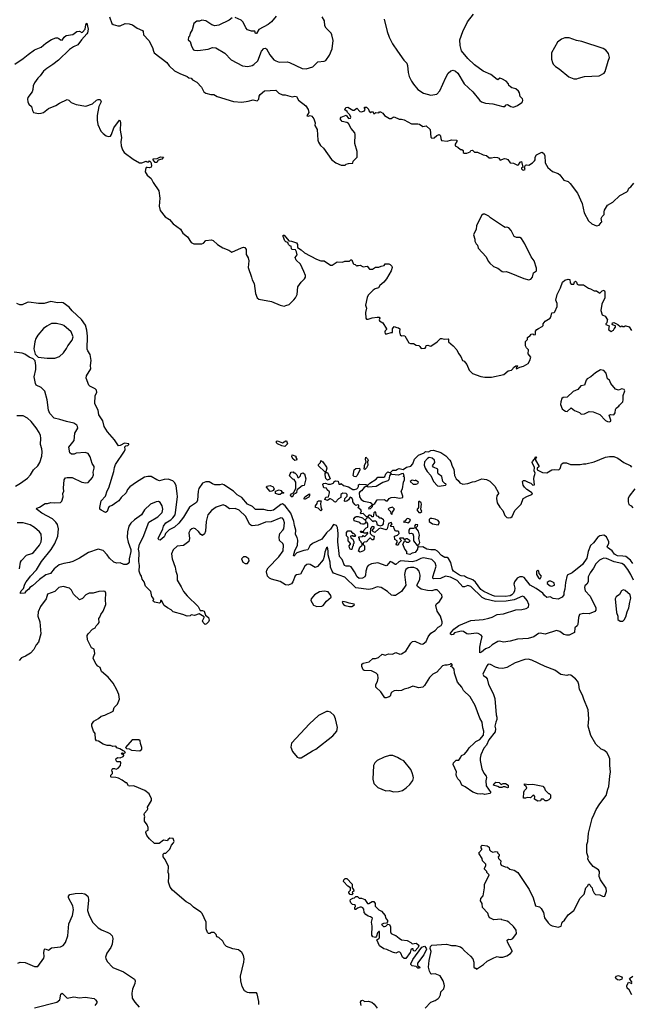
# Model space of a CAD drawing. Extents: x 2087054 to 2277909, y 548907 to 753496.
# Tile 322 of 444: x 2202833 to 2210331, y 675959 to 688020. Entities that reach past the tile are written whole.
import ezdxf

# ---------------------------------------------------------------- set-up
doc = ezdxf.new("R2010")
doc.units = 0

msp = doc.modelspace()

# ---------------------------------------------------------------- linework, layer by layer
at = {"layer": '0CON20XD'}
for points in [[(2203535, 687876), (2203565, 687878), (2203595, 687863), (2203605, 687867), (2203636, 687905), (2203642, 687958), (2203655, 687977), (2203671, 687905), (2203665, 687860), (2203657, 687845), (2203590, 687775), (2203546, 687714), (2203492, 687688), (2203445, 687655), (2203308, 687525), (2203240, 687470), (2203165, 687424), (2203125, 687388), (2203086, 687334), (2203055, 687304), (2203015, 687245), (2202998, 687208), (2202996, 687165), (2202986, 687135), (2202934, 687065), (2202930, 687045), (2202934, 687015), (2202946, 686985), (2202978, 686955), (2202989, 686909), (2203004, 686885), (2203065, 686871), (2203095, 686874), (2203124, 686885), (2203185, 686934), (2203275, 686969), (2203322, 686998), (2203415, 687041), (2203435, 687036), (2203466, 687006), (2203525, 686980), (2203645, 686959), (2203725, 686988), (2203774, 687036), (2203795, 687044), (2203814, 687044), (2203825, 687033), (2203831, 687015), (2203804, 686955), (2203784, 686845), (2203782, 686788), (2203790, 686735), (2203827, 686655), (2203855, 686625), (2203895, 686597), (2203925, 686590), (2203945, 686594), (2203959, 686615), (2203986, 686694), (2204055, 686790), (2204065, 686780), (2204068, 686758), (2204065, 686665), (2204081, 686575), (2204072, 686522), (2204076, 686475), (2204093, 686425), (2204112, 686395), (2204225, 686311), (2204303, 686265), (2204332, 686268), (2204385, 686288), (2204395, 686280), (2204415, 686280), (2204425, 686290), (2204440, 686275), (2204449, 686235), (2204444, 686215), (2204425, 686205), (2204395, 686211), (2204385, 686208), (2204375, 686185), (2204370, 686155), (2204394, 686115), (2204444, 686074), (2204470, 686025), (2204539, 685925), (2204553, 685835), (2204544, 685735), (2204555, 685684), (2204615, 685604), (2204671, 685571), (2204715, 685520), (2204805, 685455), (2204833, 685405), (2204889, 685359), (2204935, 685289), (2204968, 685275), (2205065, 685276), (2205085, 685284), (2205116, 685314), (2205185, 685323), (2205205, 685315), (2205259, 685265), (2205325, 685224), (2205395, 685198), (2205435, 685174), (2205554, 685226), (2205575, 685232), (2205595, 685228), (2205610, 685205), (2205611, 685145), (2205632, 685102), (2205641, 685065), (2205634, 684984), (2205676, 684866), (2205681, 684835), (2205709, 684789), (2205723, 684665), (2205745, 684614), (2205765, 684598), (2205919, 684569), (2206025, 684522), (2206075, 684512), (2206095, 684517), (2206135, 684532), (2206195, 684588), (2206216, 684614), (2206234, 684655), (2206242, 684748), (2206284, 684806), (2206326, 684844), (2206336, 684865), (2206336, 684885), (2206318, 684935), (2206274, 685024), (2206222, 685075), (2206212, 685108), (2206235, 685140), (2206228, 685178), (2206215, 685200), (2206175, 685203), (2206164, 685214), (2206160, 685245), (2206145, 685248), (2206128, 685265), (2206120, 685290), (2206095, 685300), (2206085, 685312), (2206063, 685365), (2206065, 685380), (2206075, 685380), (2206131, 685311), (2206165, 685307), (2206226, 685286), (2206238, 685268), (2206238, 685228), (2206285, 685200), (2206323, 685165), (2206472, 685085), (2206525, 685067), (2206565, 685068), (2206645, 685013), (2206665, 685012), (2206725, 685052), (2206792, 685048), (2206818, 685062), (2206877, 685063), (2206892, 685078), (2206905, 685080), (2206920, 685035), (2206930, 685025), (2206945, 685020), (2206965, 685000), (2206972, 685008), (2206985, 685010), (2207005, 685012), (2207045, 684992), (2207092, 685002), (2207122, 684965), (2207135, 684962), (2207160, 684965), (2207195, 684988), (2207235, 684990), (2207265, 685002), (2207302, 685008), (2207315, 685030), (2207358, 685028), (2207375, 685020), (2207395, 685000), (2207398, 684985), (2207388, 684945), (2207329, 684845), (2207297, 684803), (2207250, 684765), (2207233, 684737), (2207190, 684725), (2207165, 684707), (2207106, 684644), (2207093, 684615), (2207073, 684525), (2207083, 684485), (2207073, 684435), (2207078, 684365), (2207085, 684352), (2207105, 684350), (2207155, 684368), (2207215, 684378), (2207240, 684375), (2207250, 684365), (2207240, 684345), (2207242, 684332), (2207286, 684306), (2207330, 684235), (2207330, 684225), (2207313, 684207), (2207310, 684195), (2207315, 684170), (2207335, 684170), (2207385, 684190), (2207405, 684190), (2207402, 684235), (2207425, 684260), (2207455, 684248), (2207476, 684246), (2207492, 684232), (2207490, 684195), (2207499, 684159), (2207515, 684147), (2207535, 684152), (2207555, 684148), (2207605, 684060), (2207625, 684052), (2207662, 684052), (2207695, 684032), (2207725, 684028), (2207738, 684015), (2207755, 683992), (2207802, 683998), (2207812, 684008), (2207815, 684030), (2207835, 684033), (2207855, 684023), (2207875, 684022), (2207952, 684075), (2207990, 684115), (2208006, 684116), (2208035, 684108), (2208085, 684110), (2208090, 684105), (2208090, 684075), (2208147, 684025), (2208190, 683975), (2208212, 683932), (2208240, 683895), (2208262, 683845), (2208280, 683835), (2208316, 683796), (2208342, 683725), (2208383, 683685), (2208485, 683650), (2208535, 683643), (2208615, 683643), (2208770, 683675), (2208823, 683717), (2208860, 683725), (2208878, 683742), (2208885, 683758), (2208915, 683778), (2208935, 683780), (2208940, 683775), (2208920, 683755), (2208925, 683742), (2208966, 683764), (2209008, 683775), (2209065, 683810), (2209086, 683845), (2209098, 683885), (2209068, 683925), (2209070, 683975), (2209045, 684000), (2209033, 684023), (2209033, 684077), (2209058, 684102), (2209060, 684125), (2209075, 684140), (2209088, 684142), (2209105, 684168), (2209125, 684170), (2209135, 684160), (2209158, 684162), (2209158, 684205), (2209174, 684226), (2209194, 684236), (2209239, 684261), (2209250, 684275), (2209250, 684295), (2209275, 684328), (2209338, 684365), (2209349, 684391), (2209355, 684430), (2209387, 684433), (2209395, 684440), (2209422, 684505), (2209423, 684543), (2209404, 684585), (2209420, 684655), (2209463, 684735), (2209487, 684805), (2209515, 684830), (2209555, 684840), (2209577, 684837), (2209583, 684795), (2209595, 684780), (2209628, 684782), (2209633, 684807), (2209645, 684818), (2209660, 684805), (2209665, 684780), (2209685, 684773), (2209745, 684773), (2209805, 684732), (2209830, 684725), (2209875, 684698), (2209905, 684700), (2209945, 684668), (2209975, 684698), (2209998, 684705), (2210008, 684688), (2210006, 684614), (2209970, 684535), (2209957, 684457), (2209973, 684403), (2210009, 684389), (2210040, 684345), (2210033, 684337), (2210030, 684305), (2210020, 684295), (2210020, 684285), (2210058, 684268), (2210052, 684225), (2210085, 684202), (2210112, 684215), (2210120, 684235), (2210138, 684255), (2210135, 684270), (2210108, 684278), (2210098, 684288), (2210100, 684305), (2210115, 684312), (2210167, 684287), (2210195, 684260), (2210205, 684260), (2210215, 684270), (2210225, 684260), (2210245, 684260), (2210255, 684270), (2210265, 684268), (2210306, 684256), (2210335, 684212)], [(2203936, 688055), (2203962, 687975), (2203981, 687961), (2204035, 687946), (2204064, 687946), (2204125, 687974), (2204175, 687971), (2204215, 687959), (2204272, 687915), (2204337, 687887), (2204346, 687875), (2204349, 687835), (2204415, 687764), (2204460, 687680), (2204472, 687635), (2204483, 687615), (2204637, 687495), (2204665, 687453), (2204732, 687395), (2204795, 687360), (2204885, 687326), (2204905, 687307), (2204935, 687302), (2204953, 687283), (2205006, 687256), (2205063, 687193), (2205089, 687135), (2205115, 687118), (2205175, 687104), (2205215, 687103), (2205255, 687081), (2205455, 687017), (2205555, 687011), (2205635, 687020), (2205695, 687039), (2205745, 687027), (2205765, 687048), (2205770, 687085), (2205780, 687105), (2205835, 687150), (2205975, 687156), (2206010, 687120), (2206055, 687100), (2206089, 687099), (2206175, 687077), (2206205, 687082), (2206225, 687078), (2206252, 687035), (2206342, 686965), (2206371, 686921), (2206378, 686885), (2206352, 686842), (2206375, 686840), (2206395, 686848), (2206415, 686838), (2206437, 686807), (2206457, 686757), (2206452, 686725), (2206478, 686675), (2206487, 686545), (2206495, 686518), (2206520, 686480), (2206558, 686445), (2206657, 686307), (2206710, 686265), (2206775, 686240), (2206825, 686240), (2206835, 686250), (2206865, 686260), (2206918, 686262), (2206922, 686288), (2206970, 686335), (2206972, 686345), (2206972, 686405), (2206941, 686505), (2206947, 686615), (2206940, 686635), (2206896, 686686), (2206865, 686747), (2206845, 686760), (2206785, 686774), (2206760, 686805), (2206774, 686826), (2206835, 686850), (2206865, 686808), (2206888, 686815), (2206892, 686825), (2206882, 686855), (2206850, 686885), (2206846, 686896), (2206820, 686915), (2206830, 686945), (2206855, 686948), (2206915, 686912), (2206935, 686912), (2206967, 686937), (2207002, 686895), (2207025, 686890), (2207060, 686905), (2207068, 686925), (2207060, 686935), (2207062, 686948), (2207085, 686950), (2207110, 686925), (2207113, 686903), (2207135, 686880), (2207145, 686890), (2207165, 686890), (2207172, 686872), (2207185, 686870), (2207198, 686882), (2207235, 686880), (2207245, 686890), (2207255, 686890), (2207283, 686873), (2207305, 686848), (2207365, 686810), (2207385, 686810), (2207410, 686825), (2207425, 686832), (2207485, 686802), (2207515, 686802), (2207545, 686793), (2207635, 686743), (2207715, 686746), (2207735, 686741), (2207775, 686713), (2207818, 686718), (2207864, 686674), (2207872, 686582), (2207885, 686567), (2207915, 686573), (2207945, 686602), (2207975, 686612), (2207987, 686607), (2207992, 686595), (2207994, 686565), (2208005, 686542), (2208075, 686534), (2208125, 686550), (2208190, 686545), (2208192, 686528), (2208172, 686495), (2208172, 686475), (2208205, 686458), (2208235, 686430), (2208255, 686428), (2208268, 686418), (2208270, 686395), (2208280, 686385), (2208316, 686384), (2208355, 686400), (2208362, 686418), (2208385, 686420), (2208408, 686398), (2208447, 686397), (2208515, 686363), (2208555, 686358), (2208588, 686328), (2208615, 686327), (2208655, 686337), (2208692, 686332), (2208710, 686325), (2208710, 686315), (2208725, 686300), (2208775, 686318), (2208796, 686316), (2208816, 686306), (2208845, 686268), (2208885, 686262), (2208935, 686238), (2208949, 686241), (2208968, 686275), (2208985, 686282), (2209000, 686215), (2208983, 686207), (2208983, 686195), (2208995, 686180), (2209005, 686178), (2209028, 686185), (2209020, 686215), (2209035, 686238), (2209045, 686242), (2209075, 686238), (2209118, 686265), (2209145, 686292), (2209152, 686305), (2209154, 686336), (2209167, 686363), (2209235, 686396), (2209256, 686385)], [(2205438, 688042), (2205400, 688015), (2205276, 687954), (2205225, 687946), (2205187, 687957), (2205114, 688004), (2205065, 688014), (2205038, 688002), (2205005, 688002), (2204966, 687975), (2204946, 687894), (2204924, 687856), (2204915, 687820), (2204902, 687805), (2204900, 687775), (2204924, 687754), (2204939, 687695), (2204965, 687651), (2204976, 687646), (2205015, 687644), (2205145, 687659), (2205195, 687681), (2205236, 687676), (2205349, 687609), (2205427, 687527), (2205566, 687456), (2205628, 687448), (2205685, 687459), (2205705, 687470), (2205752, 687518), (2205798, 687635), (2205825, 687668), (2205845, 687670), (2205858, 687665), (2205898, 687588), (2205950, 687530), (2205974, 687514), (2206015, 687501), (2206112, 687502), (2206142, 687495), (2206295, 687422), (2206345, 687417), (2206425, 687441), (2206488, 687502), (2206565, 687510), (2206585, 687520), (2206630, 687585), (2206662, 687665), (2206674, 687765), (2206661, 687835), (2206653, 687855), (2206592, 687915), (2206573, 687945), (2206571, 688005), (2206541, 688055)], [(2205978, 688065), (2205921, 687995), (2205880, 687960), (2205765, 687898), (2205735, 687850), (2205725, 687850), (2205715, 687880), (2205675, 687878), (2205627, 687897), (2205605, 687920), (2205571, 687991), (2205548, 688015), (2205475, 688048)], [(2207302, 688025), (2207339, 687875), (2207363, 687805), (2207402, 687725), (2207463, 687635), (2207542, 687525), (2207578, 687488), (2207588, 687458), (2207594, 687375), (2207609, 687325), (2207636, 687265), (2207659, 687229), (2207715, 687164), (2207785, 687118), (2207875, 687096), (2207945, 687107), (2207985, 687148), (2208057, 687313), (2208085, 687363), (2208118, 687395), (2208145, 687400), (2208175, 687389), (2208205, 687363), (2208280, 687235), (2208388, 687138), (2208472, 687032), (2208495, 687013), (2208545, 686997), (2208635, 686989), (2208757, 686957), (2208782, 686958), (2208795, 686978), (2208815, 686982), (2208855, 686957), (2208885, 686950), (2208935, 686970), (2208990, 687005), (2208997, 687013), (2209000, 687035), (2208995, 687050), (2208968, 687078), (2208960, 687125), (2208946, 687146), (2208915, 687173), (2208866, 687186), (2208848, 687198), (2208830, 687215), (2208824, 687234), (2208798, 687268), (2208745, 687296), (2208717, 687303), (2208696, 687284), (2208685, 687287), (2208607, 687347), (2208515, 687389), (2208408, 687465), (2208328, 687545), (2208249, 687639), (2208232, 687702), (2208230, 687775), (2208264, 687876), (2208321, 687995), (2208395, 688089)], [(2202775, 687474), (2202877, 687543), (2202936, 687594), (2203015, 687649), (2203097, 687683), (2203155, 687733), (2203224, 687776), (2203275, 687797), (2203295, 687798), (2203315, 687790), (2203335, 687772), (2203355, 687768), (2203378, 687805), (2203404, 687826), (2203485, 687837), (2203535, 687876)], [(2209664, 687296), (2209685, 687304), (2209755, 687324), (2209935, 687331), (2209998, 687365), (2210012, 687385), (2210045, 687510), (2210063, 687555), (2210050, 687605), (2210018, 687648), (2209986, 687666), (2209725, 687754), (2209660, 687765), (2209568, 687798), (2209515, 687796), (2209475, 687782), (2209426, 687744), (2209352, 687615), (2209352, 687538), (2209364, 687495), (2209374, 687474), (2209403, 687445), (2209445, 687419), (2209565, 687320), (2209625, 687297), (2209664, 687296)], [(2204495, 686270), (2204470, 686305), (2204470, 686315), (2204519, 686321), (2204561, 686339), (2204595, 686338), (2204575, 686313), (2204531, 686299), (2204515, 686272), (2204495, 686270)], [(2209256, 686385), (2209269, 686355), (2209273, 686265), (2209308, 686208), (2209365, 686159), (2209434, 686134), (2209455, 686120), (2209502, 686055), (2209555, 686036), (2209582, 686012), (2209673, 685895), (2209727, 685767), (2209753, 685653), (2209806, 685556), (2209848, 685518), (2209905, 685494), (2209938, 685505), (2209962, 685535), (2209968, 685545), (2209962, 685585), (2209975, 685610), (2210000, 685635), (2209997, 685665), (2210001, 685685), (2210040, 685750), (2210104, 685786), (2210192, 685868), (2210275, 685910), (2210290, 685925), (2210302, 685958), (2210326, 685974), (2210363, 686017)], [(2209075, 684834), (2209099, 684841), (2209120, 684865), (2209132, 684918), (2209168, 684945), (2209168, 684975), (2209138, 685065), (2209103, 685115), (2209024, 685274), (2208985, 685338), (2208965, 685350), (2208925, 685353), (2208895, 685363), (2208856, 685436), (2208829, 685469), (2208805, 685478), (2208785, 685476), (2208766, 685486), (2208604, 685594), (2208585, 685612), (2208536, 685636), (2208515, 685638), (2208495, 685620), (2208432, 685495), (2208427, 685455), (2208398, 685385), (2208412, 685332), (2208412, 685305), (2208428, 685275), (2208447, 685257), (2208455, 685220), (2208550, 685115), (2208574, 685064), (2208596, 685036), (2208642, 684995), (2208695, 684976), (2208747, 684937), (2208765, 684930), (2208795, 684934), (2208835, 684924), (2209015, 684850), (2209075, 684834)], [(2207749, 681421), (2207695, 681392), (2207645, 681380), (2207505, 681392), (2207480, 681380), (2207445, 681348), (2207435, 681346), (2207395, 681376), (2207375, 681384), (2207335, 681334), (2207325, 681329), (2207225, 681366), (2207145, 681355), (2207106, 681335), (2207093, 681317), (2207075, 681265), (2207074, 681215), (2207065, 681195), (2207035, 681177), (2206994, 681174), (2206969, 681195), (2206938, 681258), (2206896, 681316), (2206875, 681325), (2206834, 681324), (2206815, 681334), (2206785, 681407), (2206754, 681444), (2206732, 681625), (2206739, 681725), (2206731, 681799), (2206715, 681825), (2206682, 681838), (2206645, 681780), (2206595, 681733), (2206535, 681657), (2206421, 681605), (2206390, 681575), (2206365, 681526), (2206315, 681519), (2206232, 681488), (2206195, 681447), (2206189, 681455), (2206206, 681515), (2206239, 681585), (2206244, 681644), (2206236, 681676), (2206215, 681715), (2206218, 681765), (2206201, 681825), (2206195, 681875), (2206157, 681975), (2206089, 682065), (2206055, 682088), (2206035, 682081), (2205945, 682013), (2205905, 682004), (2205869, 682009), (2205825, 682021), (2205725, 682019), (2205686, 682056), (2205624, 682085), (2205557, 682165), (2205498, 682198), (2205454, 682244), (2205335, 682324), (2205315, 682330), (2205285, 682322), (2205225, 682324), (2205195, 682333), (2205155, 682357), (2205115, 682360), (2205075, 682344), (2205031, 682279), (2205022, 682245), (2205014, 682135), (2205002, 682105), (2204915, 682050), (2204841, 681925), (2204785, 681852), (2204732, 681805), (2204665, 681770), (2204622, 681725), (2204612, 681702), (2204604, 681685), (2204555, 681643), (2204538, 681648), (2204531, 681665), (2204586, 681784), (2204595, 681815), (2204625, 681857), (2204686, 681894), (2204712, 681918), (2204738, 681955), (2204745, 681982), (2204766, 682175), (2204765, 682215), (2204751, 682311), (2204736, 682346), (2204712, 682372), (2204655, 682392), (2204605, 682388), (2204545, 682372), (2204515, 682382), (2204445, 682424), (2204405, 682426), (2204365, 682416), (2204265, 682355), (2204185, 682296), (2204156, 682265), (2204139, 682225), (2204076, 682165), (2204050, 682125), (2204025, 682111), (2203965, 682070), (2203932, 682055), (2203923, 682045), (2203905, 681997), (2203886, 681984), (2203831, 682011), (2203816, 682026), (2203814, 682045), (2203832, 682125), (2203886, 682184), (2203905, 682247), (2203925, 682285), (2203989, 682485), (2203996, 682535), (2204008, 682572), (2204120, 682735), (2204126, 682755), (2204123, 682787), (2204135, 682800), (2204160, 682805), (2204170, 682815), (2204170, 682825), (2204118, 682832), (2204065, 682802), (2204045, 682800), (2203996, 682875), (2203910, 682970), (2203870, 683035), (2203854, 683105), (2203805, 683178), (2203796, 683236), (2203754, 683315), (2203760, 683415), (2203778, 683455), (2203775, 683480), (2203758, 683498), (2203695, 683531), (2203680, 683545), (2203649, 683629), (2203652, 683658), (2203706, 683744), (2203703, 683785), (2203711, 683845), (2203698, 683918), (2203668, 683965), (2203662, 683985), (2203666, 684145), (2203658, 684218), (2203639, 684279), (2203589, 684349), (2203475, 684453), (2203438, 684498), (2203365, 684553), (2203345, 684556), (2203295, 684550), (2203215, 684567), (2203135, 684542), (2203065, 684542), (2202945, 684561), (2202923, 684557), (2202865, 684529), (2202835, 684526), (2202800, 684545)], [(2203168, 683872), (2203265, 683874), (2203320, 683895), (2203371, 683939), (2203408, 683992), (2203423, 684025), (2203478, 684095), (2203488, 684135), (2203464, 684195), (2203375, 684275), (2203355, 684284), (2203285, 684300), (2203225, 684299), (2203165, 684266), (2203125, 684236), (2203054, 684155), (2203031, 684115), (2203017, 684073), (2203008, 683988), (2203023, 683923), (2203058, 683888), (2203168, 683872)], [(2207155, 681050), (2207115, 681042), (2206955, 681060), (2206820, 681190), (2206679, 681239), (2206662, 681265), (2206644, 681314), (2206639, 681375), (2206614, 681466), (2206614, 681514), (2206605, 681560), (2206595, 681550), (2206573, 681497), (2206567, 681443), (2206553, 681405), (2206485, 681321), (2206455, 681311), (2206395, 681346), (2206375, 681351), (2206353, 681347), (2206328, 681325), (2206275, 681228), (2206225, 681218), (2206212, 681208), (2206183, 681135), (2206165, 681108), (2206125, 681092), (2206092, 681098), (2206025, 681140), (2205922, 681165), (2205895, 681178), (2205872, 681205), (2205859, 681255), (2205863, 681277), (2205881, 681305), (2206011, 681439), (2206061, 681515), (2206069, 681585), (2206058, 681605), (2206020, 681640), (2206013, 681683), (2206023, 681725), (2206060, 681765), (2206070, 681785), (2206081, 681855), (2206069, 681899), (2206055, 681914), (2206035, 681918), (2205915, 681870), (2205845, 681863), (2205755, 681829), (2205685, 681819), (2205665, 681827), (2205651, 681841), (2205605, 681935), (2205525, 682010), (2205475, 682034), (2205405, 682027), (2205355, 682065), (2205326, 682076), (2205243, 682047), (2205185, 682009), (2205140, 681955), (2205118, 681875), (2205110, 681755), (2205100, 681720), (2205075, 681702), (2205055, 681713), (2205025, 681752), (2204987, 681785), (2204965, 681790), (2204945, 681784), (2204924, 681766), (2204908, 681735), (2204916, 681665), (2204905, 681628), (2204840, 681580), (2204765, 681570), (2204715, 681526), (2204695, 681475), (2204701, 681415), (2204740, 681315), (2204746, 681265), (2204764, 681215), (2204764, 681155), (2204814, 681074), (2204842, 681015), (2204885, 680961), (2205020, 680830), (2205045, 680783), (2205075, 680784), (2205096, 680776), (2205112, 680725), (2205149, 680699), (2205154, 680665), (2205149, 680645), (2205125, 680621), (2205105, 680613), (2205082, 680635), (2205074, 680655), (2205096, 680695), (2205093, 680705), (2205035, 680740), (2204975, 680723), (2204935, 680730), (2204922, 680718), (2204885, 680712), (2204835, 680734), (2204715, 680768), (2204692, 680792), (2204645, 680815), (2204605, 680845), (2204570, 680905), (2204558, 680905), (2204561, 680885), (2204547, 680873), (2204486, 680885), (2204472, 680895), (2204470, 680905), (2204478, 680925), (2204453, 680953), (2204441, 681015), (2204375, 681082), (2204360, 681135), (2204333, 681165), (2204327, 681205), (2204308, 681228), (2204298, 681265), (2204301, 681335), (2204293, 681385), (2204299, 681495), (2204291, 681535), (2204303, 681595), (2204345, 681683), (2204416, 681864), (2204525, 681930), (2204578, 681985), (2204587, 682025), (2204579, 682065), (2204556, 682105), (2204535, 682116), (2204508, 682112), (2204435, 682084), (2204364, 682015), (2204325, 681956), (2204239, 681895), (2204197, 681853), (2204173, 681817), (2204154, 681745), (2204151, 681675), (2204161, 681621), (2204195, 681530), (2204196, 681505), (2204176, 681414), (2204177, 681375), (2204163, 681357), (2204145, 681348), (2204108, 681348), (2204065, 681368), (2204025, 681363), (2203986, 681376), (2203933, 681423), (2203905, 681463), (2203855, 681516), (2203794, 681536), (2203677, 681493), (2203568, 681422), (2203485, 681383), (2203445, 681371), (2203375, 681360), (2203319, 681341), (2203254, 681295), (2203211, 681235), (2203152, 681218), (2203075, 681162), (2202992, 681085), (2202957, 681063), (2202945, 681043), (2202907, 681015), (2202894, 680996), (2202845, 680990), (2202843, 681003), (2202852, 681025), (2202878, 681052), (2202896, 681105), (2202913, 681135), (2202947, 681173), (2202964, 681205), (2203038, 681282), (2203101, 681385), (2203219, 681531), (2203262, 681605), (2203300, 681695), (2203308, 681785), (2203296, 681835), (2203278, 681865), (2203237, 681905), (2203105, 681974), (2203050, 682015), (2203040, 682025), (2203042, 682035), (2203075, 682049), (2203145, 682094), (2203175, 682094), (2203215, 682106), (2203265, 682100), (2203332, 682105), (2203348, 682122), (2203367, 682175), (2203363, 682215), (2203373, 682245), (2203372, 682282), (2203378, 682385), (2203394, 682406), (2203415, 682412), (2203475, 682410), (2203596, 682354), (2203645, 682346), (2203671, 682349), (2203725, 682410), (2203736, 682445), (2203734, 682476), (2203748, 682525), (2203746, 682545), (2203720, 682585), (2203698, 682665), (2203674, 682704), (2203635, 682717), (2203525, 682710), (2203502, 682698), (2203467, 682697), (2203446, 682716), (2203434, 682785), (2203501, 682865), (2203511, 682955), (2203544, 683015), (2203542, 683035), (2203533, 683053), (2203495, 683077), (2203405, 683096), (2203325, 683124), (2203255, 683138), (2203204, 683195), (2203186, 683235), (2203172, 683365), (2203140, 683470), (2203096, 683516), (2203035, 683544), (2203026, 683565), (2203010, 683645), (2203030, 683735), (2203032, 683785), (2203022, 683842), (2203000, 683865), (2202950, 683885), (2202895, 683923), (2202865, 683936), (2202765, 683946)], [(2210065, 683093), (2210078, 683102), (2210080, 683115), (2210060, 683175), (2210075, 683182), (2210115, 683180), (2210132, 683205), (2210138, 683245), (2210147, 683263), (2210176, 683284), (2210185, 683300), (2210225, 683340), (2210232, 683365), (2210232, 683415), (2210252, 683475), (2210245, 683490), (2210215, 683498), (2210175, 683483), (2210138, 683495), (2210078, 683565), (2210063, 683603), (2210039, 683619), (2210022, 683692), (2209992, 683722), (2209951, 683729), (2209890, 683695), (2209834, 683646), (2209788, 683622), (2209777, 683605), (2209756, 683544), (2209712, 683535), (2209675, 683492), (2209618, 683465), (2209545, 683398), (2209495, 683392), (2209479, 683381), (2209465, 683340), (2209462, 683305), (2209482, 683255), (2209502, 683235), (2209525, 683223), (2209545, 683222), (2209595, 683267), (2209634, 683234), (2209695, 683208), (2209715, 683188), (2209755, 683190), (2209815, 683220), (2209865, 683218), (2209945, 683182), (2210015, 683112), (2210038, 683098), (2210065, 683093)], [(2202783, 682305), (2202845, 682342), (2202929, 682405), (2202965, 682443), (2203002, 682505), (2203054, 682556), (2203080, 682595), (2203104, 682675), (2203109, 682725), (2203104, 682764), (2203090, 682815), (2203093, 682895), (2203089, 682925), (2203072, 682965), (2203035, 683022), (2202975, 683098), (2202930, 683140), (2202875, 683168), (2202798, 683168)], [(2206085, 682792), (2206045, 682798), (2205993, 682823), (2205980, 682835), (2205982, 682858), (2205995, 682860), (2206055, 682838), (2206095, 682862), (2206105, 682860), (2206118, 682825), (2206085, 682792)], [(2206205, 682620), (2206185, 682638), (2206170, 682665), (2206175, 682690), (2206218, 682675), (2206218, 682655), (2206230, 682635), (2206225, 682623), (2206205, 682620)], [(2210349, 681359), (2210321, 681401), (2210265, 681446), (2210225, 681450), (2210162, 681451), (2210125, 681473), (2210095, 681515), (2210038, 681555), (2210034, 681566), (2210055, 681605), (2210056, 681625), (2210027, 681687), (2209995, 681706), (2209945, 681696), (2209920, 681680), (2209868, 681612), (2209831, 681579), (2209803, 681505), (2209785, 681425), (2209731, 681345), (2209605, 681244), (2209546, 681214), (2209524, 681126), (2209517, 681043), (2209504, 681005), (2209504, 680975), (2209482, 680945), (2209435, 680922), (2209371, 680931), (2209335, 680952), (2209295, 680942), (2209268, 680965), (2209246, 680996), (2209165, 681052), (2209089, 681095), (2209019, 681189), (2208995, 681196), (2208965, 681195), (2208932, 681178), (2208897, 681133), (2208892, 681105), (2208901, 681055), (2208898, 681025), (2208886, 680995), (2208865, 680975), (2208844, 680964), (2208785, 680953), (2208655, 680958), (2208628, 680965), (2208521, 681015), (2208485, 681042), (2208421, 681131), (2208389, 681159), (2208311, 681185), (2208285, 681204), (2208245, 681206), (2208225, 681214), (2208153, 681265), (2208140, 681285), (2208119, 681369), (2208089, 681419), (2208075, 681430), (2208045, 681431), (2208005, 681457), (2207955, 681511), (2207925, 681524), (2207875, 681524), (2207825, 681536), (2207775, 681564), (2207725, 681560), (2207715, 681570), (2207708, 681535), (2207680, 681495), (2207665, 681488), (2207643, 681487), (2207615, 681470), (2207580, 681475), (2207580, 681505), (2207553, 681535), (2207530, 681595), (2207555, 681640), (2207575, 681620), (2207605, 681620), (2207620, 681635), (2207585, 681660), (2207565, 681660), (2207555, 681650), (2207537, 681667), (2207495, 681670), (2207490, 681665), (2207507, 681647), (2207510, 681635), (2207482, 681608), (2207472, 681585), (2207454, 681585), (2207450, 681595), (2207460, 681615), (2207460, 681635), (2207432, 681652), (2207428, 681692), (2207466, 681704), (2207483, 681725), (2207482, 681745), (2207473, 681753), (2207440, 681755), (2207422, 681785), (2207418, 681808), (2207385, 681810), (2207380, 681815), (2207400, 681845), (2207385, 681860), (2207355, 681850), (2207337, 681783), (2207325, 681770), (2207255, 681792), (2207236, 681784), (2207185, 681740), (2207160, 681755), (2207160, 681765), (2207180, 681795), (2207178, 681808), (2207155, 681810), (2207132, 681788), (2207130, 681725), (2207153, 681703), (2207180, 681695), (2207175, 681660), (2207165, 681650), (2207155, 681650), (2207135, 681670), (2207125, 681670), (2207092, 681638), (2207088, 681622), (2207055, 681620), (2207042, 681608), (2207042, 681592), (2207060, 681575), (2207060, 681525), (2207048, 681515), (2207005, 681498), (2206988, 681508), (2207002, 681558), (2207030, 681585), (2207030, 681605), (2207020, 681615), (2207020, 681625), (2207000, 681645), (2207000, 681665), (2206990, 681675), (2206990, 681685), (2207035, 681690), (2207045, 681700), (2207052, 681692), (2207065, 681690), (2207100, 681725), (2207095, 681740), (2207085, 681730), (2207055, 681730), (2207045, 681740), (2207015, 681740), (2207010, 681745), (2207015, 681758), (2207025, 681750), (2207048, 681752), (2207055, 681770), (2207080, 681795), (2207100, 681805), (2207100, 681845), (2207088, 681865), (2207075, 681870), (2207058, 681842), (2207035, 681839), (2207016, 681846), (2207002, 681862), (2206935, 681882), (2206930, 681905), (2206944, 681926), (2206957, 681933), (2206983, 681933), (2207035, 681918), (2207075, 681880), (2207078, 681902), (2207092, 681918), (2207115, 681920), (2207162, 681872), (2207175, 681880), (2207195, 681880), (2207207, 681867), (2207212, 681842), (2207228, 681828), (2207255, 681818), (2207285, 681832), (2207292, 681845), (2207298, 681885), (2207292, 681895), (2207265, 681912), (2207250, 681915), (2207230, 681935), (2207215, 681940), (2207203, 681953), (2207197, 681987), (2207185, 681988), (2207175, 681980), (2207165, 681930), (2207155, 681930), (2207140, 681945), (2207125, 681950), (2207115, 681950), (2207098, 681932), (2207085, 681930), (2207045, 681970), (2207020, 681965), (2207012, 681975), (2207022, 682005), (2207017, 682017), (2206980, 682045), (2206990, 682055), (2206990, 682075), (2206975, 682078), (2206955, 682070), (2206941, 682081), (2206917, 682115), (2206916, 682136), (2206905, 682162), (2206885, 682170), (2206865, 682138), (2206845, 682122), (2206825, 682118), (2206814, 682124), (2206818, 682155), (2206848, 682185), (2206847, 682205), (2206835, 682216), (2206795, 682220), (2206768, 682205), (2206768, 682165), (2206741, 682149), (2206705, 682110), (2206692, 682112), (2206670, 682135), (2206645, 682150), (2206635, 682150), (2206605, 682132), (2206572, 682142), (2206585, 682170), (2206620, 682175), (2206632, 682225), (2206630, 682235), (2206602, 682262), (2206595, 682280), (2206562, 682285), (2206548, 682325), (2206552, 682338), (2206583, 682343), (2206615, 682330), (2206645, 682330), (2206678, 682342), (2206685, 682360), (2206705, 682372), (2206738, 682368), (2206745, 682332), (2206762, 682332), (2206775, 682340), (2206802, 682312), (2206865, 682298), (2206916, 682266), (2206936, 682264), (2206966, 682274), (2206978, 682285), (2206987, 682303), (2206988, 682322), (2206998, 682332), (2207076, 682326), (2207102, 682318), (2207125, 682342), (2207205, 682393), (2207225, 682416), (2207295, 682418), (2207310, 682425), (2207322, 682455), (2207348, 682482), (2207375, 682470), (2207408, 682502), (2207445, 682500), (2207464, 682516), (2207485, 682522), (2207535, 682512), (2207575, 682539), (2207628, 682552), (2207651, 682579), (2207672, 682635), (2207720, 682685), (2207790, 682715), (2207808, 682732), (2207845, 682728), (2207875, 682741), (2207905, 682746), (2207995, 682717), (2208056, 682676), (2208106, 682625), (2208120, 682605), (2208135, 682550), (2208157, 682515), (2208163, 682435), (2208184, 682394), (2208208, 682375), (2208228, 682345), (2208265, 682330), (2208325, 682338), (2208382, 682358), (2208415, 682362), (2208497, 682397), (2208555, 682388), (2208595, 682366), (2208657, 682307), (2208702, 682225), (2208702, 682215), (2208684, 682186), (2208678, 682155), (2208685, 682102), (2208718, 682048), (2208756, 682006), (2208780, 681945), (2208805, 681922), (2208825, 681917), (2208855, 681924), (2208869, 681935), (2208904, 682006), (2208979, 682085), (2209007, 682153), (2209057, 682183), (2209112, 682205), (2209120, 682215), (2209108, 682228), (2209050, 682265), (2209023, 682295), (2209005, 682320), (2208998, 682362), (2209010, 682375), (2209026, 682376), (2209065, 682353), (2209101, 682341), (2209125, 682320), (2209145, 682322), (2209134, 682395), (2209139, 682425), (2209150, 682450), (2209154, 682465), (2209141, 682495), (2209143, 682535), (2209114, 682596), (2209120, 682610), (2209142, 682635), (2209155, 682667), (2209167, 682665), (2209158, 682645), (2209157, 682625), (2209197, 682555), (2209196, 682544), (2209178, 682525), (2209178, 682505), (2209243, 682473), (2209295, 682468), (2209358, 682505), (2209395, 682510), (2209433, 682506), (2209448, 682512), (2209458, 682522), (2209475, 682577), (2209495, 682592), (2209535, 682590), (2209585, 682573), (2209705, 682571), (2209745, 682581), (2209775, 682580), (2209875, 682602), (2210015, 682663), (2210065, 682671), (2210115, 682670), (2210165, 682650), (2210240, 682595), (2210315, 682560), (2210335, 682540)], [(2206585, 682480), (2206572, 682482), (2206497, 682555), (2206498, 682572), (2206520, 682595), (2206525, 682620), (2206548, 682605), (2206595, 682540), (2206597, 682525), (2206585, 682480)], [(2207065, 682512), (2207050, 682525), (2207060, 682535), (2207062, 682565), (2207082, 682598), (2207073, 682635), (2207075, 682660), (2207095, 682642), (2207103, 682625), (2207098, 682605), (2207100, 682565), (2207085, 682532), (2207065, 682512)], [(2207975, 682304), (2208055, 682320), (2208060, 682325), (2208058, 682335), (2208045, 682340), (2208022, 682365), (2208008, 682425), (2207962, 682455), (2207958, 682475), (2207960, 682515), (2207905, 682540), (2207893, 682553), (2207923, 682595), (2207917, 682625), (2207890, 682650), (2207854, 682656), (2207834, 682646), (2207797, 682605), (2207793, 682565), (2207802, 682525), (2207828, 682485), (2207872, 682435), (2207904, 682364), (2207955, 682308), (2207975, 682304)], [(2206175, 682172), (2206155, 682184), (2206154, 682196), (2206165, 682212), (2206193, 682227), (2206219, 682281), (2206220, 682355), (2206198, 682388), (2206182, 682392), (2206142, 682432), (2206148, 682455), (2206163, 682477), (2206185, 682480), (2206195, 682470), (2206205, 682470), (2206230, 682445), (2206242, 682412), (2206255, 682410), (2206277, 682433), (2206280, 682455), (2206305, 682470), (2206326, 682455), (2206339, 682395), (2206320, 682315), (2206295, 682310), (2206238, 682265), (2206230, 682255), (2206226, 682224), (2206216, 682214), (2206192, 682208), (2206175, 682172)], [(2206605, 682380), (2206588, 682398), (2206578, 682445), (2206578, 682462), (2206588, 682472), (2206605, 682472), (2206612, 682465), (2206640, 682395), (2206605, 682380)], [(2206955, 682422), (2206935, 682423), (2206923, 682435), (2206933, 682505), (2206955, 682521), (2206998, 682528), (2207002, 682505), (2206972, 682435), (2206955, 682422)], [(2207115, 682030), (2207135, 682032), (2207160, 682055), (2207162, 682078), (2207186, 682094), (2207215, 682140), (2207304, 682144), (2207325, 682128), (2207343, 682127), (2207364, 682156), (2207385, 682168), (2207422, 682172), (2207495, 682159), (2207528, 682165), (2207530, 682185), (2207511, 682245), (2207526, 682275), (2207540, 682355), (2207552, 682385), (2207550, 682415), (2207540, 682425), (2207548, 682445), (2207535, 682460), (2207513, 682457), (2207475, 682440), (2207395, 682450), (2207385, 682460), (2207368, 682432), (2207360, 682385), (2207345, 682371), (2207285, 682350), (2207205, 682301), (2207105, 682292), (2207092, 682302), (2207078, 682302), (2207055, 682288), (2207025, 682250), (2207004, 682236), (2206996, 682224), (2206998, 682175), (2207021, 682141), (2207052, 682122), (2207132, 682105), (2207148, 682095), (2207152, 682085), (2207148, 682072), (2207110, 682035), (2207115, 682030)], [(2205905, 682240), (2205860, 682295), (2205862, 682305), (2205903, 682313), (2205939, 682299), (2205952, 682275), (2205939, 682251), (2205925, 682243), (2205905, 682240)], [(2207655, 682330), (2207695, 682332), (2207715, 682340), (2207720, 682355), (2207685, 682380), (2207675, 682370), (2207645, 682378), (2207620, 682365), (2207655, 682330)], [(2206005, 682203), (2205970, 682215), (2205970, 682245), (2206015, 682262), (2206033, 682253), (2206052, 682232), (2206065, 682230), (2206070, 682225), (2206065, 682220), (2206045, 682220), (2206025, 682204), (2206005, 682203)], [(2206325, 682143), (2206320, 682155), (2206328, 682175), (2206385, 682210), (2206387, 682187), (2206379, 682171), (2206325, 682143)], [(2210373, 682273), (2210306, 682185), (2210294, 682154), (2210291, 682115), (2210301, 682081), (2210330, 682065), (2210351, 682041)], [(2206525, 682002), (2206490, 682035), (2206460, 682045), (2206458, 682065), (2206480, 682095), (2206482, 682118), (2206495, 682128), (2206530, 682125), (2206522, 682095), (2206523, 682053), (2206538, 682015), (2206525, 682002)], [(2207745, 681982), (2207762, 681995), (2207750, 682025), (2207760, 682085), (2207755, 682100), (2207735, 682120), (2207725, 682120), (2207720, 682115), (2207722, 682045), (2207700, 682015), (2207725, 681982), (2207745, 681982)], [(2207395, 681960), (2207403, 681987), (2207428, 682025), (2207405, 682050), (2207363, 682037), (2207352, 682025), (2207378, 681995), (2207382, 681972), (2207395, 681960)], [(2202829, 681295), (2202844, 681375), (2202857, 681395), (2202915, 681462), (2202981, 681479), (2203003, 681495), (2203075, 681585), (2203096, 681625), (2203101, 681659), (2203095, 681716), (2203075, 681745), (2203015, 681798), (2202963, 681833), (2202875, 681858), (2202803, 681857)], [(2207595, 681858), (2207605, 681862), (2207622, 681885), (2207619, 681899), (2207605, 681907), (2207585, 681908), (2207571, 681899), (2207558, 681882), (2207540, 681875), (2207545, 681860), (2207555, 681870), (2207595, 681858)], [(2207705, 681580), (2207725, 681592), (2207739, 681615), (2207726, 681665), (2207733, 681705), (2207724, 681754), (2207690, 681795), (2207710, 681815), (2207712, 681832), (2207685, 681837), (2207672, 681815), (2207680, 681795), (2207662, 681788), (2207614, 681786), (2207604, 681766), (2207602, 681735), (2207615, 681728), (2207635, 681732), (2207651, 681721), (2207660, 681695), (2207660, 681635), (2207705, 681580)], [(2207965, 681833), (2207979, 681859), (2207964, 681884), (2207925, 681901), (2207885, 681908), (2207865, 681908), (2207854, 681896), (2207852, 681875), (2207894, 681844), (2207965, 681833)], [(2206895, 681528), (2206885, 681533), (2206875, 681550), (2206872, 681575), (2206890, 681595), (2206890, 681605), (2206860, 681635), (2206860, 681675), (2206838, 681698), (2206841, 681739), (2206855, 681760), (2206888, 681758), (2206912, 681732), (2206925, 681730), (2206940, 681715), (2206940, 681705), (2206950, 681695), (2206945, 681690), (2206925, 681690), (2206915, 681700), (2206890, 681695), (2206892, 681672), (2206917, 681657), (2206930, 681625), (2206930, 681605), (2206920, 681595), (2206920, 681575), (2206913, 681567), (2206905, 681530), (2206895, 681528)], [(2205598, 681358), (2205625, 681360), (2205645, 681390), (2205641, 681415), (2205605, 681441), (2205578, 681442), (2205552, 681415), (2205568, 681375), (2205598, 681358)], [(2210358, 681155), (2210323, 681225), (2210288, 681285), (2210247, 681337), (2210215, 681357), (2210119, 681379), (2210025, 681420), (2209995, 681424), (2209975, 681417), (2209942, 681398), (2209895, 681355), (2209868, 681302), (2209825, 681246), (2209800, 681195), (2209802, 681135), (2209786, 681105), (2209763, 681085), (2209757, 681065), (2209766, 681025), (2209825, 680958), (2209894, 680815), (2209894, 680785), (2209885, 680771), (2209815, 680740), (2209745, 680745), (2209696, 680734), (2209684, 680695), (2209675, 680612), (2209665, 680594), (2209638, 680572), (2209634, 680515), (2209570, 680480), (2209535, 680480), (2209505, 680488), (2209455, 680525), (2209415, 680536), (2209275, 680491), (2209215, 680504), (2209195, 680502), (2209135, 680460), (2209065, 680438), (2208937, 680433), (2208845, 680407), (2208765, 680394), (2208715, 680408), (2208696, 680404), (2208625, 680364), (2208589, 680331), (2208545, 680315), (2208495, 680273), (2208475, 680264), (2208474, 680334), (2208487, 680393), (2208501, 680465), (2208491, 680481), (2208455, 680502), (2208435, 680506), (2208335, 680493), (2208315, 680498), (2208275, 680524), (2208245, 680529), (2208165, 680509), (2208145, 680490), (2208125, 680484), (2208114, 680494), (2208114, 680505), (2208157, 680555), (2208215, 680599), (2208365, 680659), (2208515, 680673), (2208585, 680688), (2208625, 680701), (2208685, 680735), (2208765, 680743), (2208915, 680792), (2208987, 680793), (2209041, 680809), (2209070, 680825), (2209073, 680855), (2209053, 680905), (2209019, 680949), (2208995, 680959), (2208895, 680912), (2208795, 680898), (2208665, 680893), (2208545, 680920), (2208504, 680944), (2208365, 681077), (2208325, 681087), (2208285, 681072), (2208265, 681074), (2208195, 681149), (2208115, 681191), (2208055, 681203), (2207990, 681175), (2207905, 681169), (2207898, 681178), (2207898, 681195), (2207937, 681325), (2207925, 681367), (2207885, 681406), (2207785, 681426), (2207749, 681421)], [(2207805, 675913), (2207875, 675983), (2207926, 676004), (2207965, 676030), (2207976, 676044), (2207990, 676075), (2207995, 676112), (2208032, 676148), (2208039, 676185), (2208036, 676204), (2208025, 676248), (2207986, 676306), (2207925, 676334), (2207885, 676328), (2207874, 676334), (2207856, 676366), (2207845, 676415), (2207852, 676495), (2207876, 676605), (2207866, 676644), (2207869, 676665), (2207886, 676684), (2208065, 676694), (2208125, 676681), (2208175, 676679), (2208235, 676661), (2208255, 676650), (2208285, 676612), (2208359, 676549), (2208388, 676515), (2208402, 676475), (2208402, 676415), (2208415, 676400), (2208425, 676400), (2208435, 676390), (2208518, 676445), (2208564, 676486), (2208645, 676530), (2208685, 676543), (2208716, 676536), (2208755, 676538), (2208805, 676554), (2208850, 676580), (2208870, 676605), (2208871, 676615), (2208815, 676718), (2208810, 676745), (2208824, 676756), (2208855, 676752), (2208877, 676763), (2208924, 676825), (2208918, 676868), (2208885, 676913), (2208830, 676965), (2208807, 676977), (2208743, 676993), (2208735, 677000), (2208645, 676994), (2208595, 677020), (2208584, 677035), (2208572, 677075), (2208506, 677145), (2208502, 677192), (2208483, 677225), (2208487, 677255), (2208513, 677287), (2208533, 677385), (2208532, 677425), (2208588, 677545), (2208560, 677575), (2208560, 677585), (2208530, 677615), (2208530, 677625), (2208548, 677655), (2208548, 677675), (2208508, 677715), (2208502, 677745), (2208465, 677800), (2208462, 677815), (2208500, 677855), (2208500, 677865), (2208490, 677875), (2208490, 677895), (2208502, 677908), (2208565, 677902), (2208588, 677885), (2208593, 677853), (2208610, 677835), (2208635, 677823), (2208665, 677832), (2208690, 677825), (2208690, 677815), (2208710, 677795), (2208710, 677775), (2208700, 677765), (2208702, 677745), (2208732, 677715), (2208727, 677685), (2208734, 677664), (2208785, 677642), (2208815, 677638), (2208840, 677615), (2208895, 677603), (2208941, 677575), (2209077, 677365), (2209126, 677265), (2209157, 677167), (2209205, 677152), (2209225, 677132), (2209253, 677085), (2209265, 677020), (2209312, 676955), (2209335, 676932), (2209359, 676919), (2209401, 676911), (2209435, 676903), (2209470, 676915), (2209482, 676965), (2209512, 676988), (2209556, 677054), (2209625, 677108), (2209705, 677260), (2209751, 677309), (2209772, 677385), (2209798, 677412), (2209805, 677430), (2209815, 677430), (2209828, 677418), (2209830, 677405), (2209850, 677385), (2209853, 677363), (2209875, 677320), (2209890, 677305), (2209945, 677298), (2209985, 677280), (2210005, 677282), (2210012, 677295), (2210028, 677345), (2210023, 677383), (2209953, 677485), (2209938, 677525), (2209941, 677585), (2209929, 677605), (2209863, 677645), (2209815, 677708), (2209799, 677735), (2209800, 677765), (2209787, 677815), (2209787, 677915), (2209797, 677955), (2209806, 678055), (2209852, 678235), (2209875, 678288), (2209900, 678345), (2209943, 678415), (2210023, 678515), (2210041, 678595), (2210056, 678625), (2210066, 678754), (2210076, 678806), (2210066, 678886), (2210066, 678966), (2210053, 679005), (2210032, 679042), (2209995, 679070), (2209962, 679085), (2209896, 679146), (2209835, 679252), (2209803, 679365), (2209809, 679455), (2209800, 679565), (2209747, 679695), (2209733, 679745), (2209696, 679815), (2209689, 679875), (2209674, 679915), (2209647, 679947), (2209591, 679991), (2209565, 679994), (2209542, 679988), (2209468, 679998), (2209395, 680051), (2209275, 680096), (2209113, 680173), (2209065, 680186), (2209025, 680184), (2208907, 680143), (2208805, 680086), (2208755, 680072), (2208705, 680075), (2208665, 680088), (2208605, 680122), (2208575, 680124), (2208559, 680105), (2208511, 680001), (2208517, 679987), (2208549, 679965), (2208565, 679944), (2208581, 679875), (2208636, 679765), (2208656, 679705), (2208673, 679505), (2208683, 679475), (2208683, 679447), (2208672, 679415), (2208658, 679365), (2208667, 679335), (2208662, 679298), (2208585, 679198), (2208556, 679134), (2208524, 679095), (2208486, 679015), (2208477, 678975), (2208477, 678945), (2208500, 678845), (2208522, 678792), (2208550, 678755), (2208556, 678736), (2208548, 678695), (2208553, 678633), (2208608, 678552), (2208597, 678543), (2208535, 678528), (2208505, 678538), (2208485, 678533), (2208445, 678538), (2208386, 678556), (2208294, 678624), (2208255, 678643), (2208234, 678694), (2208205, 678722), (2208188, 678755), (2208183, 678775), (2208188, 678805), (2208147, 678895), (2208152, 678915), (2208185, 678950), (2208215, 678950), (2208242, 678985), (2208250, 679005), (2208285, 679022), (2208324, 679066), (2208345, 679102), (2208405, 679157), (2208425, 679179), (2208475, 679202), (2208519, 679255), (2208524, 679304), (2208510, 679345), (2208504, 679414), (2208474, 679464), (2208418, 679618), (2208356, 679725), (2208275, 679801), (2208253, 679843), (2208202, 679905), (2208163, 680015), (2208158, 680065), (2208138, 680088), (2208120, 680095), (2208122, 680108), (2208140, 680115), (2208125, 680130), (2208115, 680130), (2208105, 680120), (2208075, 680112), (2208045, 680113), (2208017, 680103), (2207945, 680026), (2207898, 680002), (2207856, 679964), (2207796, 679864), (2207775, 679843), (2207726, 679834), (2207654, 679854), (2207595, 679831), (2207545, 679820), (2207515, 679804), (2207482, 679798), (2207455, 679801), (2207425, 679799), (2207396, 679784), (2207387, 679775), (2207376, 679735), (2207362, 679725), (2207325, 679711), (2207308, 679715), (2207262, 679785), (2207198, 679845), (2207198, 679875), (2207218, 679915), (2207227, 679955), (2207222, 679995), (2207202, 680015), (2207145, 680042), (2207055, 680049), (2207045, 680058), (2207029, 680095), (2207029, 680125), (2207045, 680138), (2207116, 680154), (2207164, 680196), (2207195, 680194), (2207231, 680209), (2207275, 680248), (2207315, 680234), (2207355, 680251), (2207405, 680248), (2207445, 680269), (2207495, 680249), (2207515, 680251), (2207565, 680286), (2207628, 680382), (2207648, 680402), (2207675, 680406), (2207745, 680373), (2207765, 680370), (2207779, 680375), (2207817, 680405), (2207841, 680459), (2207875, 680505), (2207925, 680539), (2207965, 680579), (2207998, 680598), (2208012, 680625), (2208014, 680645), (2207990, 680715), (2207949, 680775), (2207934, 680845), (2207943, 680865), (2207980, 680895), (2208012, 680945), (2208010, 680975), (2207950, 681035), (2207922, 681035), (2207885, 681022), (2207834, 681026), (2207755, 681044), (2207710, 681075), (2207702, 681095), (2207738, 681162), (2207742, 681215), (2207732, 681265), (2207706, 681295), (2207665, 681308), (2207625, 681311), (2207594, 681305), (2207567, 681285), (2207557, 681265), (2207550, 681225), (2207566, 681094), (2207515, 681016), (2207442, 680968), (2207415, 680966), (2207392, 680972), (2207344, 681014), (2207265, 681063), (2207215, 681072), (2207155, 681050)], [(2209215, 681172), (2209228, 681205), (2209200, 681235), (2209198, 681265), (2209185, 681272), (2209170, 681265), (2209170, 681225), (2209194, 681184), (2209215, 681172)], [(2209355, 681082), (2209390, 681095), (2209385, 681120), (2209345, 681142), (2209325, 681142), (2209300, 681125), (2209300, 681115), (2209334, 681084), (2209355, 681082)], [(2204062, 679088), (2204025, 679102), (2204012, 679122), (2203975, 679117), (2203948, 679128), (2203905, 679129), (2203855, 679146), (2203801, 679181), (2203775, 679188), (2203762, 679205), (2203758, 679275), (2203736, 679306), (2203718, 679365), (2203718, 679392), (2203742, 679428), (2203801, 679459), (2203832, 679488), (2203875, 679499), (2203979, 679551), (2203992, 679595), (2204032, 679635), (2204057, 679695), (2204048, 679755), (2204025, 679810), (2203981, 679891), (2203916, 679966), (2203838, 680035), (2203818, 680085), (2203791, 680101), (2203769, 680125), (2203734, 680195), (2203736, 680215), (2203756, 680255), (2203745, 680310), (2203712, 680325), (2203664, 680424), (2203662, 680475), (2203672, 680498), (2203727, 680553), (2203759, 680571), (2203772, 680595), (2203795, 680618), (2203807, 680637), (2203803, 680685), (2203817, 680703), (2203828, 680735), (2203857, 680775), (2203888, 680855), (2203884, 680915), (2203890, 680995), (2203880, 681015), (2203865, 681019), (2203805, 681014), (2203735, 680996), (2203685, 680996), (2203642, 680975), (2203602, 680928), (2203565, 680913), (2203492, 680982), (2203470, 681030), (2203445, 681056), (2203368, 681078), (2203315, 681066), (2203264, 681016), (2203176, 680984), (2203158, 680925), (2203089, 680831), (2203058, 680765), (2203054, 680715), (2203082, 680645), (2203094, 680496), (2203064, 680395), (2203037, 680363), (2203006, 680304), (2202965, 680261), (2202905, 680223), (2202855, 680202), (2202825, 680172)], [(2206475, 680833), (2206535, 680834), (2206553, 680845), (2206595, 680898), (2206652, 680948), (2206647, 680965), (2206615, 681010), (2206565, 681019), (2206510, 681010), (2206446, 680975), (2206407, 680925), (2206404, 680904), (2206435, 680848), (2206475, 680833)], [(2210225, 680653), (2210245, 680668), (2210265, 680707), (2210279, 680765), (2210301, 680815), (2210311, 680885), (2210326, 680935), (2210315, 680976), (2210255, 681026), (2210235, 681036), (2210210, 681025), (2210185, 680978), (2210145, 680952), (2210134, 680925), (2210150, 680760), (2210164, 680714), (2210164, 680674), (2210194, 680654), (2210225, 680653)], [(2206875, 680830), (2206905, 680833), (2206938, 680852), (2206935, 680860), (2206871, 680871), (2206835, 680886), (2206795, 680892), (2206788, 680885), (2206802, 680855), (2206825, 680842), (2206875, 680830)], [(2206257, 678977), (2206285, 678980), (2206422, 679065), (2206465, 679084), (2206673, 679247), (2206721, 679305), (2206729, 679349), (2206704, 679454), (2206687, 679497), (2206645, 679538), (2206615, 679547), (2206595, 679544), (2206496, 679495), (2206385, 679394), (2206165, 679158), (2206157, 679107), (2206176, 679056), (2206235, 678988), (2206257, 678977)], [(2204305, 679062), (2204330, 679085), (2204330, 679105), (2204313, 679153), (2204310, 679185), (2204295, 679200), (2204213, 679197), (2204130, 679105), (2204142, 679092), (2204177, 679087), (2204205, 679072), (2204305, 679062)], [(2205763, 675955), (2205764, 675994), (2205746, 676086), (2205735, 676100), (2205645, 676098), (2205625, 676102), (2205588, 676125), (2205562, 676175), (2205543, 676247), (2205542, 676305), (2205580, 676475), (2205583, 676515), (2205577, 676555), (2205557, 676595), (2205515, 676627), (2205445, 676640), (2205370, 676665), (2205345, 676690), (2205323, 676733), (2205275, 676778), (2205250, 676785), (2205240, 676815), (2205217, 676837), (2205185, 676838), (2205165, 676828), (2205148, 676828), (2205137, 676837), (2205120, 676885), (2205120, 676965), (2205070, 677070), (2205055, 677087), (2204965, 677147), (2204928, 677185), (2204875, 677213), (2204705, 677358), (2204678, 677395), (2204658, 677455), (2204663, 677525), (2204663, 677553), (2204654, 677575), (2204659, 677645), (2204615, 677732), (2204590, 677765), (2204592, 677798), (2204605, 677810), (2204625, 677810), (2204675, 677860), (2204693, 677907), (2204720, 677935), (2204728, 677955), (2204715, 677990), (2204675, 677992), (2204650, 677975), (2204645, 677960), (2204595, 677970), (2204542, 677928), (2204485, 677930), (2204424, 677984), (2204390, 678025), (2204380, 678065), (2204385, 678078), (2204407, 678093), (2204410, 678125), (2204396, 678156), (2204363, 678203), (2204362, 678245), (2204368, 678255), (2204360, 678285), (2204365, 678300), (2204397, 678335), (2204402, 678355), (2204398, 678375), (2204448, 678455), (2204448, 678475), (2204422, 678535), (2204366, 678576), (2204242, 678632), (2204225, 678637), (2204185, 678629), (2204168, 678635), (2204145, 678670), (2204135, 678670), (2204090, 678705), (2204045, 678728), (2204013, 678737), (2203955, 678740), (2203950, 678745), (2203950, 678765), (2203970, 678785), (2203970, 678805), (2203962, 678815), (2203965, 678840), (2203975, 678848), (2203995, 678848), (2204015, 678838), (2204039, 678851), (2204067, 678885), (2204072, 678915), (2204067, 678927), (2204025, 678928), (2204010, 678955), (2204015, 678970), (2204035, 678982), (2204065, 678980), (2204100, 678995), (2204110, 679005), (2204110, 679015), (2204095, 679020), (2204080, 679035), (2204095, 679040), (2204105, 679030), (2204130, 679045), (2204115, 679060), (2204102, 679062), (2204062, 679088)], [(2207415, 678561), (2207475, 678564), (2207525, 678579), (2207570, 678610), (2207615, 678652), (2207651, 678699), (2207659, 678735), (2207656, 678755), (2207646, 678795), (2207626, 678836), (2207543, 678943), (2207505, 678956), (2207465, 678982), (2207408, 679008), (2207365, 679007), (2207302, 678988), (2207214, 678945), (2207186, 678915), (2207172, 678885), (2207164, 678716), (2207176, 678665), (2207225, 678613), (2207322, 678575), (2207366, 678576), (2207415, 678561)], [(2208815, 678610), (2208785, 678622), (2208758, 678622), (2208745, 678613), (2208715, 678614), (2208695, 678628), (2208640, 678645), (2208648, 678665), (2208669, 678681), (2208710, 678675), (2208735, 678650), (2208760, 678665), (2208790, 678665), (2208820, 678645), (2208820, 678615), (2208815, 678610)], [(2209185, 678448), (2209142, 678472), (2209150, 678505), (2209135, 678520), (2209122, 678518), (2209095, 678490), (2209055, 678492), (2209035, 678482), (2209010, 678485), (2209013, 678557), (2209022, 678578), (2209048, 678605), (2209042, 678625), (2209022, 678645), (2209022, 678658), (2209075, 678653), (2209125, 678657), (2209245, 678630), (2209267, 678607), (2209275, 678580), (2209315, 678540), (2209325, 678540), (2209340, 678525), (2209340, 678485), (2209320, 678465), (2209295, 678452), (2209275, 678450), (2209255, 678470), (2209225, 678470), (2209218, 678452), (2209185, 678448)], [(2206905, 677300), (2206885, 677302), (2206868, 677325), (2206870, 677335), (2206890, 677355), (2206890, 677385), (2206854, 677404), (2206802, 677465), (2206808, 677485), (2206825, 677500), (2206845, 677500), (2206910, 677430), (2206910, 677385), (2206927, 677367), (2206930, 677345), (2206912, 677338), (2206910, 677325), (2206920, 677315), (2206905, 677300)], [(2202809, 676461), (2202840, 676475), (2202901, 676471), (2203015, 676421), (2203055, 676420), (2203128, 676522), (2203133, 676545), (2203129, 676595), (2203136, 676634), (2203145, 676640), (2203185, 676623), (2203225, 676649), (2203335, 676664), (2203365, 676680), (2203394, 676715), (2203424, 676796), (2203436, 676945), (2203481, 677045), (2203494, 677114), (2203486, 677165), (2203430, 677265), (2203430, 677285), (2203446, 677304), (2203515, 677317), (2203585, 677321), (2203633, 677313), (2203667, 677285), (2203673, 677275), (2203676, 677235), (2203666, 677106), (2203684, 677045), (2203729, 676959), (2203796, 676895), (2203835, 676872), (2203915, 676840), (2203937, 676827), (2203966, 676796), (2203976, 676765), (2203966, 676694), (2203950, 676655), (2203900, 676585), (2203884, 676536), (2203888, 676518), (2203904, 676484), (2203975, 676409), (2204107, 676357), (2204240, 676265), (2204248, 676245), (2204243, 676215), (2204216, 676145), (2204209, 676095), (2204212, 676035), (2204244, 675985), (2204297, 675925)], [(2207565, 676520), (2207545, 676520), (2207526, 676535), (2207506, 676586), (2207495, 676598), (2207475, 676600), (2207445, 676587), (2207405, 676599), (2207335, 676632), (2207295, 676638), (2207244, 676675), (2207212, 676748), (2207236, 676764), (2207242, 676775), (2207245, 676850), (2207235, 676850), (2207218, 676835), (2207207, 676793), (2207195, 676778), (2207162, 676785), (2207151, 676805), (2207153, 676915), (2207147, 676965), (2207160, 677015), (2207135, 677032), (2207105, 677037), (2207075, 677059), (2207054, 677085), (2207053, 677123), (2207041, 677141), (2207025, 677148), (2207005, 677147), (2206973, 677137), (2206955, 677120), (2206945, 677120), (2206940, 677125), (2206943, 677147), (2206950, 677155), (2206948, 677168), (2206937, 677177), (2206912, 677182), (2206892, 677202), (2206884, 677225), (2206887, 677243), (2206915, 677260), (2206937, 677263), (2206955, 677280), (2206975, 677280), (2206995, 677260), (2207025, 677258), (2207065, 677242), (2207095, 677192), (2207115, 677192), (2207153, 677217), (2207175, 677218), (2207192, 677195), (2207192, 677162), (2207235, 677118), (2207270, 677100), (2207312, 677045), (2207319, 677019), (2207342, 676985), (2207342, 676968), (2207328, 676952), (2207293, 676947), (2207270, 676935), (2207293, 676913), (2207305, 676912), (2207320, 676915), (2207345, 676940), (2207365, 676938), (2207378, 676908), (2207378, 676845), (2207387, 676827), (2207412, 676812), (2207445, 676801), (2207485, 676767), (2207515, 676750), (2207585, 676739), (2207630, 676715), (2207645, 676700), (2207695, 676707), (2207728, 676685), (2207718, 676655), (2207675, 676610), (2207662, 676612), (2207655, 676640), (2207645, 676640), (2207630, 676625), (2207618, 676595), (2207565, 676520)], [(2207735, 676403), (2207715, 676403), (2207692, 676422), (2207645, 676431), (2207626, 676445), (2207626, 676455), (2207654, 676506), (2207762, 676658), (2207795, 676669), (2207818, 676648), (2207820, 676635), (2207788, 676565), (2207708, 676462), (2207710, 676435), (2207740, 676415), (2207735, 676403)], [(2210185, 676254), (2210160, 676260), (2210141, 676275), (2210136, 676285), (2210145, 676305), (2210175, 676312), (2210212, 676295), (2210218, 676285), (2210214, 676266), (2210185, 676254)], [(2210340, 676225), (2210310, 676275), (2210350, 676305)], [(2210336, 676075), (2210306, 676136), (2210278, 676158), (2210274, 676185), (2210295, 676230), (2210338, 676212)], [(2203015, 675914), (2203287, 675983), (2203325, 676014), (2203339, 676081), (2203355, 676096), (2203416, 676036), (2203495, 676051), (2203565, 676039), (2203635, 676048), (2203745, 676030), (2203763, 676015), (2203777, 675995), (2203778, 675975), (2203753, 675945)], [(2207018, 675945), (2207013, 675983), (2207023, 676007), (2207035, 676008), (2207065, 675992), (2207105, 675998), (2207150, 675985), (2207179, 675959), (2207215, 675910)]]:
    msp.add_lwpolyline(points, dxfattribs=at)

doc.saveas('drawing.dxf')
